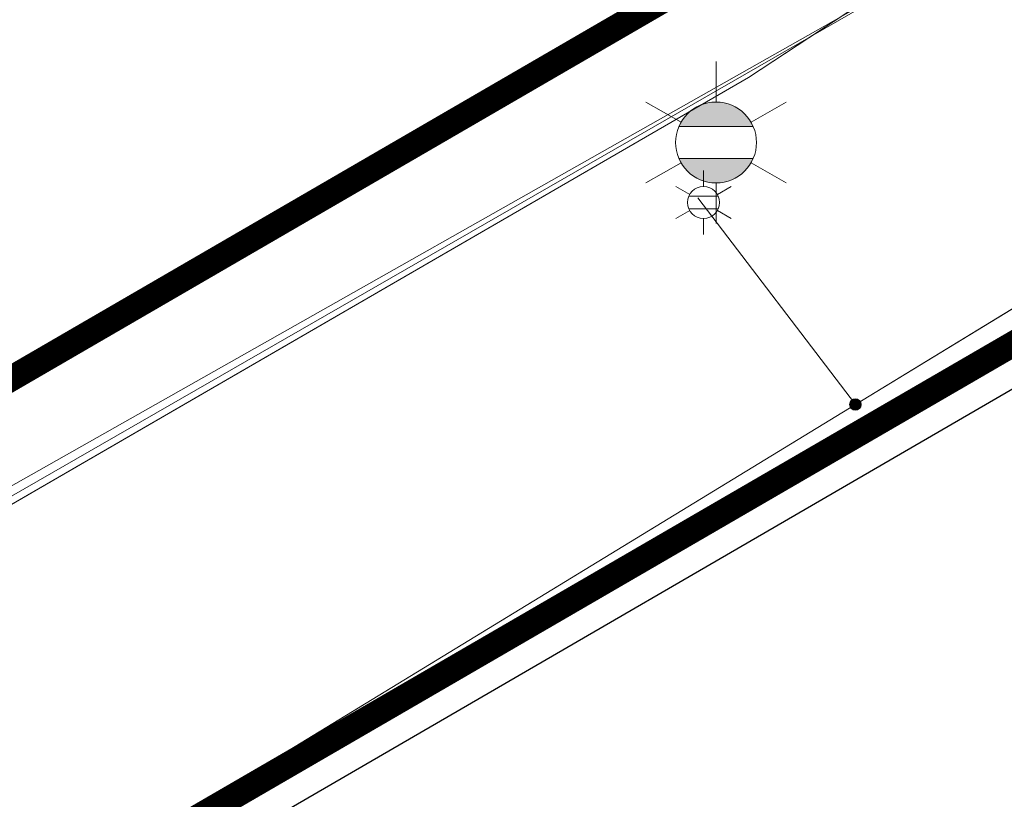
# Model space of a CAD drawing. Header units: metres. Extents: x 163628 to 167855, y 402678 to 405435.
# Tile 410 of 656: x 167385.23 to 167389.08, y 404850.62 to 404853.67. Entities that reach past the tile are written whole.
import ezdxf
from ezdxf.enums import TextEntityAlignment as Align

# ---------------------------------------------------------------- set-up
doc = ezdxf.new("R2010")
doc.units = ezdxf.units.M
doc.linetypes.add('X-CA190022.004-UO-DWM_Snelfietsroute$0$1-2', pattern=[3, 0, -2, 1])
doc.layers.get('0').update_dxf_attribs({"lineweight": 25})
for name, color, linetype, lineweight in [('X-CA190022.004-UO-BGT_Ondergrond$0$GE_316_WGDFietspad_Vlak_GEM', 253, 'Continuous', 9), ('X-CA190022.004-UO-BGT_Ondergrond$0$GE_367_OWGBerm_groenvoorziening_grasenk_GEM', 253, 'Continuous', 9), ('X-CA190022.004-UO-BGT_Ondergrond$0$GE_861_PALLichtmast_Punt_GEM', 253, 'Continuous', 9), ('X-CA190022.004-UO-DTM inmeting$0$B-WE-IE-MEUBILAIR_WEGMEUBILAIR-S', 246, 'Continuous', 0), ('X-CA190022.004-UO-DTM inmeting$0$B-WE-VH-VERHARDING_ASFALT-G', 246, 'Continuous', 0), ('X-CA190022.004-UO-DWM_Snelfietsroute$0$N-WE-VH-KANTVERHARDING-G', 125, 'Continuous', 25), ('X-CA190022.004-UO-DWM_Snelfietsroute$0$N-WE-VW-MARKERING_LANGS_STREEP_12-G', 7, 'X-CA190022.004-UO-DWM_Snelfietsroute$0$1-2', 35), ('X-CA190022.004-UO-DWM_Snelfietsroute$0$N-WE-VW-MARKERING_LANGS_STREEP_DOORGETROKKEN_010-G', 125, 'Continuous', 25), ('X-CA190022.004-UO-KAD_Percelen$0$B-WE-KG-GRENS_PERCEEL-GV', 150, 'Continuous', 9)]:
    doc.layers.add(name, color=color, linetype=linetype, lineweight=lineweight)
for name, color, linetype, lineweight, transparency in [('X-CA190022.004-UO-KLIC$0$B-WE-KL-ET_LS-G', 42, 'X-CA190022.004-UO-KLIC$0$1-200 LAAGSPANNING', 0, 0.25), ('X-CA190022.004-UO-KLIC$0$B-WE-KL-ET_LS_HULPSTUK-S', 42, 'X-CA190022.004-UO-KLIC$0$1-200 LAAGSPANNING', 0, 0.25), ('X-CA190022.004-UO-KLIC$0$B-WE-KL-ET_LS_KABELBED-G', 42, 'X-CA190022.004-UO-KLIC$0$1-200 LAAGSPANNING', 0, 0.25)]:
    doc.layers.add(name, color=color, linetype=linetype, lineweight=lineweight, transparency=transparency)
doc.styles.add('X-CA190022.004-UO-BGT_Ondergrond$0$NLCS-ISO', font='NLCS-ISO.ttf')
doc.styles.add('X-CA190022.004-UO-DTM inmeting$0$NLCS-ISO', font='isocpeur.ttf', dxfattribs={"height": 2.5})
doc.styles.add('X-CA190022.004-UO-KLIC$0$NLCS-ISO', font='NLCS-ISO.ttf')
doc.linetypes.add('X-CA190022.004-UO-KLIC$0$1-200 LAAGSPANNING', pattern='A,1.5,-0.6,["LS",X-CA190022.004-UO-KLIC$0$NLCS-ISO,S=0.24,R=0,X=-0.45,Y=-0.12],-0.05', length=2.15)

# ---------------------------------------------------------------- blocks, each defined once
blk = doc.blocks.new('X-CA190022.004-UO-BGT_Ondergrond$0$N-SIE-WEG_LICHTMAST-SO')
h = blk.add_hatch(color=256)
h.paths.add_polyline_path([(1.163, 0.5, 0.658505), (-1.163, 0.5)])
h.paths.add_polyline_path([(-1.163, -0.5, 0.658505), (1.163, -0.5)])
at = {"flags": 128}
for points in [[(0, 1.266), (0, 2.531)], [(-2.192, 1.266), (-1.096, 0.633)], [(1.096, 0.633), (2.192, 1.266)], [(-1.163, 0.5), (1.163, 0.5)], [(-1.163, -0.5), (1.163, -0.5)], [(-2.192, -1.266), (-1.096, -0.633)], [(2.192, -1.266), (1.096, -0.633)], [(0, -1.266), (0, -2.531)]]:
    blk.add_lwpolyline(points, dxfattribs=at)
at = {"ltscale": 0.5}
blk.add_circle((0, 0), 1.266, dxfattribs=at)
at = {"style": 'X-CA190022.004-UO-BGT_Ondergrond$0$NLCS-ISO'}
blk.add_attdef('TYPE', text='', height=1.8, dxfattribs=at).set_placement((0, 2.531), align=Align.BOTTOM_CENTER)
blk = doc.blocks.new('X-CA190022.004-UO-BGT_Ondergrond$0$IMGEOLichtmastpaal')
at = {"xscale": 5, "yscale": 5, "zscale": 5}
blk.add_blockref('X-CA190022.004-UO-BGT_Ondergrond$0$N-SIE-WEG_LICHTMAST-SO', (0.04, 6.39), dxfattribs=at)
blk = doc.blocks.new('X-CA190022.004-UO-DTM inmeting$0$B-SIE-WEG_LICHTMAST-SO')
at = {"ltscale": 0.1}
for p, q in [((0, 0.386), (0, 0.772)), ((-0.334, 0.193), (-0.668, 0.386)), ((0.334, 0.193), (0.668, 0.386)), ((-0.334, -0.193), (-0.668, -0.386)), ((0.334, -0.193), (0.668, -0.386)), ((0, -0.386), (0, -0.772))]:
    blk.add_line(p, q, dxfattribs=at)
at = {"flags": 128}
for points in [[(-0.354, 0.152), (0.354, 0.152)], [(-0.354, -0.152), (0.354, -0.152)]]:
    blk.add_lwpolyline(points, dxfattribs=at)
at = {"ltscale": 0.1}
blk.add_circle((0, 0), 0.386, dxfattribs=at)
at = {"style": 'X-CA190022.004-UO-DTM inmeting$0$NLCS-ISO'}
blk.add_attdef('TYPE', text='', height=0.549, dxfattribs=at).set_placement((0, 0.772), align=Align.BOTTOM_CENTER)
blk = doc.blocks.new('X-CA190022.004-UO-KLIC$0$SKL-WTB_HULP_MOF-SO')
at = {"linetype": 'ByBlock', "lineweight": 18}
h = blk.add_hatch(color=0, dxfattribs=at)
h.dxf.hatch_style = 1
h.paths.add_polyline_path([(-0.5625, 0, 1), (0.5625, 0, 1)])
at = {"color": 0, "linetype": 'ByBlock', "lineweight": 18}
blk.add_circle((0, 0), 0.5625, dxfattribs=at)
at = {"color": 0, "linetype": 'ByBlock', "lineweight": 18, "style": 'X-CA190022.004-UO-KLIC$0$NLCS-ISO', "flags": 1}
for tag, p in [('TYPE', (1.5, 0)), ('LABEL', (1.5, -1.5)), ('OMSCHRIJVING', (1.5, -3))]:
    blk.add_attdef(tag, p, '', height=1, dxfattribs=at)

msp = doc.modelspace()

# ---------------------------------------------------------------- linework, layer by layer
at = {"layer": 'X-CA190022.004-UO-BGT_Ondergrond$0$GE_316_WGDFietspad_Vlak_GEM', "flags": 128}
msp.add_lwpolyline([(167400.407, 404860.553), (167389.923, 404854.524), (167320.883, 404814.824), (167303.817, 404805.142)], dxfattribs=at)
at = {"layer": 'X-CA190022.004-UO-BGT_Ondergrond$0$GE_367_OWGBerm_groenvoorziening_grasenk_GEM', "flags": 128}
msp.add_lwpolyline([(167303.817, 404805.142), (167320.883, 404814.824), (167389.923, 404854.524), (167400.407, 404860.553)], dxfattribs=at)
at = {"layer": 'X-CA190022.004-UO-DTM inmeting$0$B-WE-VH-VERHARDING_ASFALT-G'}
msp.add_polyline3d([(167430.8, 404875.151, 9.098), (167423.159, 404870.896, 9.039), (167419.885, 404869.491, 9.019), (167415.21, 404867.573, 8.994), (167410.262, 404865.382, 8.975), (167407.47, 404864.131, 8.981), (167402.865, 404861.819, 9), (167397.822, 404858.933, 8.986), (167391.29, 404855.292, 8.963), (167385.092, 404851.787, 8.956), (167378.108, 404847.743, 8.957), (167370.351, 404843.291, 8.955)], dxfattribs=at)
at = {"layer": 'X-CA190022.004-UO-DWM_Snelfietsroute$0$N-WE-VH-KANTVERHARDING-G', "elevation": 9.3952}
msp.add_lwpolyline([(167329.8355, 404817.8224), (167396.7606, 404856.6651)], dxfattribs=at)
at = {"layer": 'X-CA190022.004-UO-DWM_Snelfietsroute$0$N-WE-VW-MARKERING_LANGS_STREEP_12-G', "linetype": 'X-CA190022.004-UO-DWM_Snelfietsroute$0$1-2', "const_width": 0.1, "flags": 128}
msp.add_lwpolyline([(167321.0534, 404815.0695, 0.001527), (167328.8316, 404819.5522), (167395.7566, 404858.3948, 0.023806), (167403.7512, 404863.5585, 0.023806)], format="xyb", dxfattribs=at)
at = {"layer": 'X-CA190022.004-UO-DWM_Snelfietsroute$0$N-WE-VW-MARKERING_LANGS_STREEP_DOORGETROKKEN_010-G', "const_width": 0.1, "elevation": 9.3952, "flags": 128}
msp.add_lwpolyline([(167329.7602, 404817.9522), (167396.6853, 404856.7948)], dxfattribs=at)
at = {"layer": 'X-CA190022.004-UO-KAD_Percelen$0$B-WE-KG-GRENS_PERCEEL-GV', "flags": 128}
for points in [[(167511.504, 404935.8805), (167496.16, 404925.178), (167486.582, 404918.497), (167454.68, 404896.207), (167443.858, 404889.362), (167434.758, 404883.606), (167431.634, 404881.63), (167426.533, 404878.405), (167423.954, 404876.773), (167419.395, 404873.889), (167413.139, 404869.932), (167404.654, 404864.349), (167388.083, 404853.445), (167351.109, 404832.026)], [(167351.109, 404832.026), (167388.083, 404853.445), (167404.654, 404864.349), (167413.139, 404869.932), (167419.395, 404873.889), (167419.331, 404879.921), (167404.164, 404870.058), (167382.833, 404856.187), (167374.007, 404851.05), (167366.213, 404846.514)]]:
    msp.add_lwpolyline(points, dxfattribs=at)
at = {"layer": 'X-CA190022.004-UO-KLIC$0$B-WE-KL-ET_LS-G'}
for points in [[(167367.858, 404839.569), (167388.501, 404852.166), (167400.462, 404859.464), (167402.054, 404860.438), (167367.858, 404839.569), (167388.501, 404852.166), (167400.462, 404859.464), (167402.054, 404860.438)], [(167388.501, 404852.166), (167387.885, 404852.974)]]:
    msp.add_lwpolyline(points, dxfattribs=at)
at = {"layer": 'X-CA190022.004-UO-KLIC$0$B-WE-KL-ET_LS_KABELBED-G'}
msp.add_lwpolyline([(167229.408, 404765.532), (167230.078, 404765.306), (167235.706, 404768.097), (167258.199, 404779.249), (167267.462, 404783.842), (167268.385, 404784.323), (167280.358, 404790.876), (167302.33, 404802.902), (167323.774, 404814.639), (167346.185, 404826.906), (167354.641, 404831.534), (167355.547, 404832.057), (167367.858, 404839.569), (167388.501, 404852.166), (167400.462, 404859.464), (167402.054, 404860.438)], dxfattribs=at)

# ---------------------------------------------------------------- block references
at = {"layer": 'X-CA190022.004-UO-BGT_Ondergrond$0$GE_861_PALLichtmast_Punt_GEM', "xscale": 0.025, "yscale": 0.025, "zscale": 0.025}
msp.add_blockref('X-CA190022.004-UO-BGT_Ondergrond$0$IMGEOLichtmastpaal', (167387.955, 404853.031), dxfattribs=at)
at = {"layer": 'X-CA190022.004-UO-DTM inmeting$0$B-WE-IE-MEUBILAIR_WEGMEUBILAIR-S', "linetype": 'ByBlock', "lineweight": -2, "xscale": 0.1620167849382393, "yscale": 0.1620167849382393, "zscale": 0.1620167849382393}
msp.add_blockref('X-CA190022.004-UO-DTM inmeting$0$B-SIE-WEG_LICHTMAST-SO', (167387.907, 404852.956, 8.962), dxfattribs=at)
at = {"layer": 'X-CA190022.004-UO-KLIC$0$B-WE-KL-ET_LS_HULPSTUK-S', "xscale": 0.04, "yscale": 0.04, "zscale": 0.2}
msp.add_blockref('X-CA190022.004-UO-KLIC$0$SKL-WTB_HULP_MOF-SO', (167388.501, 404852.166), dxfattribs=at)

doc.saveas('drawing.dxf')
